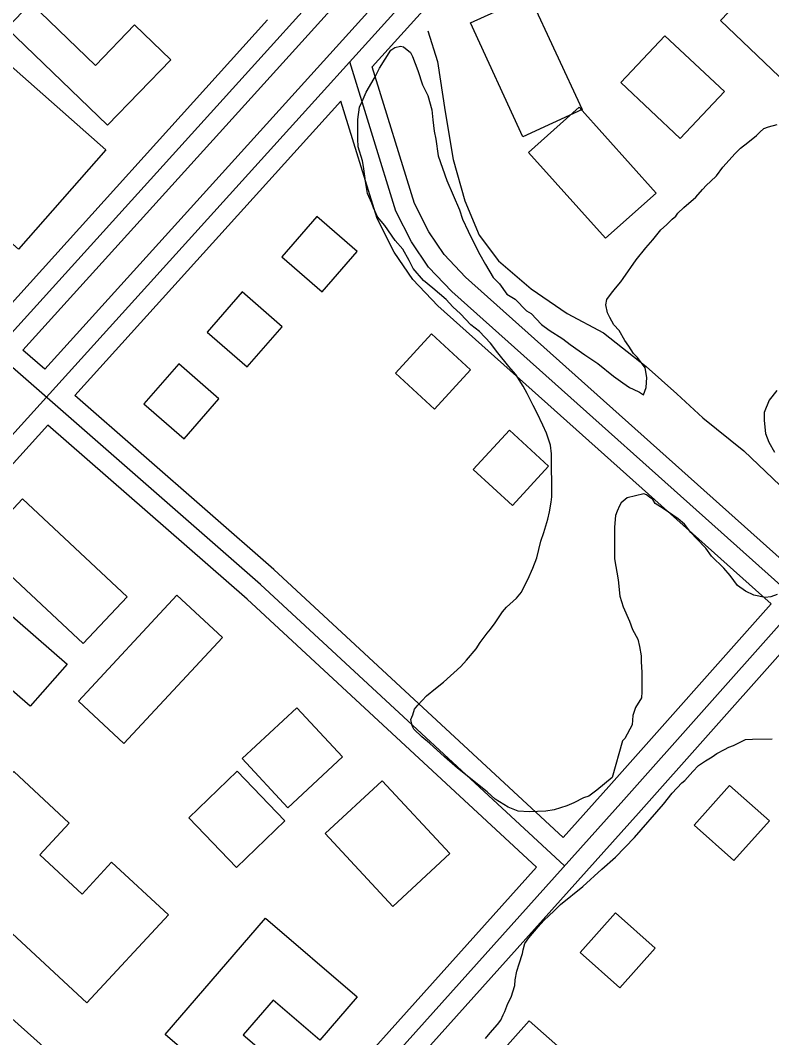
# Model space of a CAD drawing. Extents: x 3297735 to 3335592, y 670436 to 695807.
# Drawn here: x 3330511 to 3331076, y 691419 to 692183 of the extents above; entities that cross this region are included whole.
import ezdxf

# ---------------------------------------------------------------- set-up
doc = ezdxf.new("R2010")
doc.units = 0
for name, color, linetype in [('V-BLDG-OTLN', 7, 'Continuous'), ('V-ROAD-CNTR', 7, 'Continuous'), ('V-SITE-VEGE', 7, 'Continuous'), ('V-TOPO-SHOR', 7, 'Continuous')]:
    doc.layers.add(name, color=color, linetype=linetype)

msp = doc.modelspace()

# ---------------------------------------------------------------- linework, layer by layer
at = {"layer": 'V-BLDG-OTLN'}
for points in [[(3331037.07, 692182.7), (3331077.85, 692225.48), (3331121.98, 692183.4), (3331081.2, 692140.63)], [(3330624.45, 692153.29), (3330576.94, 692104.04), (3330501.29, 692177.03), (3330519.28, 692195.68), (3330567.77, 692148.9), (3330597.28, 692179.5)], [(3330888.86, 692095.41), (3330849.5, 692180.99), (3330893.82, 692201.37), (3330933.18, 692115.79)], [(3330465.71, 692182.53), (3330575.71, 692085.51), (3330509.98, 692010.99), (3330458.68, 692056.24), (3330494.54, 692096.9), (3330435.85, 692148.67)], [(3330962.24, 692136.11), (3330995.31, 692171.33), (3331040.05, 692129.31), (3331006.98, 692094.09)], [(3330950.89, 692019.18), (3330893.09, 692083.69), (3330931, 692117.64), (3330988.79, 692053.14)], [(3330734.04, 692035.48), (3330707.8, 692005.29), (3330738, 691979.05), (3330764.24, 692009.24)], [(3330677.88, 691978.95), (3330651.64, 691948.76), (3330681.83, 691922.52), (3330708.07, 691952.71)], [(3330849.57, 691920.3), (3330820.13, 691947.38), (3330793.05, 691917.94), (3330822.49, 691890.86)], [(3330630.41, 691924.94), (3330604.17, 691894.75), (3330634.36, 691868.51), (3330660.6, 691898.7)], [(3330908.08, 691847.94), (3330878.64, 691875.02), (3330851.56, 691845.59), (3330881, 691818.51)], [(3330513.04, 691823.45), (3330591.64, 691749.94), (3330558.71, 691714.74), (3330480.12, 691788.25)], [(3330459.9, 691774.75), (3330546.48, 691699.36), (3330518.88, 691667.66), (3330432.3, 691743.05)], [(3330555.07, 691671.47), (3330629.04, 691751.12), (3330663.25, 691719.36), (3330589.27, 691639.7)], [(3330677.98, 691628.35), (3330719, 691666.47), (3330753.22, 691629.64), (3330712.2, 691591.52)], [(3330561.26, 691444.9), (3330445.22, 691552.61), (3330506.47, 691618.6), (3330548.08, 691579.97), (3330525.98, 691556.17), (3330557.8, 691526.64), (3330580, 691550.55), (3330622.62, 691511)], [(3330637.91, 691583.85), (3330674.32, 691618.82), (3330710.06, 691581.62), (3330673.65, 691546.65)], [(3330740.44, 691572.07), (3330783.25, 691611.73), (3330833.94, 691557.01), (3330791.13, 691517.35)], [(3331043.99, 691608.2), (3331017.4, 691578.32), (3331047.28, 691551.73), (3331073.87, 691581.61)], [(3330620.3, 691421.04), (3330695.63, 691508.65), (3330764.35, 691449.56), (3330736.24, 691416.86), (3330701.17, 691447.01), (3330678.8, 691420.99), (3330711.29, 691393.06), (3330686.44, 691364.16)], [(3330958.28, 691512.58), (3330931.68, 691482.7), (3330961.56, 691456.11), (3330988.16, 691485.99)], [(3330893.61, 691431.53), (3330867.02, 691401.65), (3330896.9, 691375.06), (3330923.49, 691404.94)]]:
    msp.add_lwpolyline(points, close=True, dxfattribs=at)
at = {"layer": 'V-ROAD-CNTR'}
for points in [[(3331171.12, 692684.94), (3330248.51, 691664.68)], [(3331182.25, 692674.88), (3330513.3, 691935.13)], [(3331198.06, 692659.84), (3330529.73, 691920.77)], [(3331209.19, 692649.78), (3330286.68, 691629.63)], [(3330965.08, 692357.47), (3330775.6, 692147.94)], [(3330920.05, 691547.79), (3330691.84, 691759.22), (3330473.35, 691950.12), (3330157.3, 692232.03), (3330129.27, 692258.52), (3330103.18, 692279.71), (3330047.72, 692312.23)], [(3330678.16, 691277.95), (3330964.48, 691597.34), (3331433.21, 692124.51), (3331592.83, 692303.2)], [(3330697.15, 692183.17), (3330490.7, 691954.87)], [(3331096.43, 691745.75), (3330835.34, 691979.12), (3330817.99, 691997.55), (3330805.19, 692016.41), (3330793.41, 692039.59), (3330758.75, 692151.66)], [(3331095.22, 691766.96), (3330845.82, 691989.87), (3330829.73, 692006.96), (3330818.13, 692024.05), (3330807.36, 692045.25), (3330775.6, 692147.94)], [(3330752.2, 692122.06), (3330552.32, 691901.03)], [(3330689.32, 691267.94), (3330975.66, 691587.35), (3331444.41, 692114.53), (3331454.45, 692125.77)], [(3331075.28, 691744.54), (3330824.86, 691968.37), (3330806.25, 691988.13), (3330792.24, 692008.77), (3330779.46, 692033.94), (3330752.2, 692122.06)], [(3330529.73, 691920.77), (3330513.3, 691935.13)], [(3330919.06, 691569.16), (3330701.87, 691770.37), (3330552.32, 691901.03)], [(3330532.2, 691878.78), (3330297.8, 691619.57)], [(3330899.03, 691546.81), (3330681.8, 691748.06), (3330532.2, 691878.78)], [(3331212.42, 690810.63), (3330963.56, 691020.84), (3330630.18, 691321.18), (3330341.95, 691578.88), (3330183.49, 691724.38), (3330036.69, 691861.04)], [(3330919.06, 691569.16), (3330953.29, 691607.33), (3331075.28, 691744.54)], [(3330666.99, 691287.97), (3330899.03, 691546.81)]]:
    msp.add_lwpolyline(points, dxfattribs=at)
at = {"layer": 'V-SITE-VEGE'}
for p, q in [((3331043.52, 691637), (3331046.97, 691638.31)), ((3331046.97, 691638.31), (3331053, 691641.34)), ((3331053, 691641.34), (3331056.02, 691642.65)), ((3331056.02, 691642.65), (3331061.19, 691643.09)), ((3331061.19, 691643.09), (3331075.86, 691643.13)), ((3331031.03, 691629.64), (3331034.47, 691632.23)), ((3331034.47, 691632.23), (3331040.07, 691635.27)), ((3331040.07, 691635.27), (3331043.52, 691637)), ((3331016.38, 691618.81), (3331020.69, 691623.14)), ((3331020.69, 691623.14), (3331025.86, 691626.6)), ((3331025.86, 691626.6), (3331031.03, 691629.64)), ((3331010.36, 691611.89), (3331016.38, 691618.81)), ((3331000.9, 691602.37), (3331008.21, 691610.16)), ((3331008.21, 691610.16), (3331010.36, 691611.89)), ((3330994.44, 691594.16), (3331000.9, 691602.37)), ((3330972.5, 691569.08), (3330994.44, 691594.16)), ((3330958.3, 691554.37), (3330972.5, 691569.08)), ((3330947.97, 691545.28), (3330958.3, 691554.37)), ((3330933.77, 691532.3), (3330947.97, 691545.28)), ((3330916.98, 691518.88), (3330933.77, 691532.3)), ((3330912.25, 691514.12), (3330916.98, 691518.88)), ((3330904.5, 691506.76), (3330912.25, 691514.12)), ((3330893.31, 691493.79), (3330900.2, 691502.01)), ((3330900.2, 691502.01), (3330904.5, 691506.76)), ((3330890.3, 691489.46), (3330893.31, 691493.79)), ((3330889.02, 691484.72), (3330890.3, 691489.46)), ((3330886.03, 691474.35), (3330888.6, 691482.12)), ((3330888.6, 691482.12), (3330889.02, 691484.72)), ((3330884.32, 691468.74), (3330886.03, 691474.35)), ((3330882.62, 691457.95), (3330883.04, 691462.26)), ((3330883.04, 691462.26), (3330884.32, 691468.74)), ((3330880.05, 691449.31), (3330882.62, 691457.95)), ((3330877.48, 691444.56), (3330880.05, 691449.31)), ((3330875.34, 691438.51), (3330877.48, 691444.56)), ((3330869.75, 691428.57), (3330872.33, 691432.03)), ((3330872.33, 691432.03), (3330874.05, 691435.92)), ((3330874.05, 691435.92), (3330875.34, 691438.51)), ((3330864.16, 691422.52), (3330869.75, 691428.57)), ((3330860.72, 691418.2), (3330864.16, 691422.52))]:
    msp.add_line(p, q, dxfattribs=at)
for points in [[(3330823.24, 691681.06), (3330829.27, 691685.82), (3330842.19, 691697.51), (3330846.49, 691702.27), (3330853.8, 691710.91), (3330856.81, 691715.67), (3330861.97, 691722.58), (3330864.55, 691725.61), (3330867.99, 691730.37), (3330873.57, 691738.58), (3330876.58, 691742.04), (3330883.9, 691748.96), (3330887.77, 691753.29), (3330889.92, 691758.04), (3330892.5, 691762.79), (3330896.36, 691771.43), (3330899.36, 691779.21), (3330902.34, 691791.73), (3330904.48, 691798.2), (3330907.48, 691808.14), (3330908.76, 691813.75), (3330910.03, 691821.09), (3330910.46, 691824.97), (3330910.37, 691857.33), (3330909.49, 691863.8), (3330906.44, 691872.85), (3330903.84, 691878.89), (3330899.5, 691887.94), (3330896.46, 691893.54), (3330892.12, 691902.59), (3330889.09, 691908.19), (3330883.46, 691916.81), (3330878.27, 691922.83), (3330870.04, 691933.17), (3330864.41, 691940.49), (3330856.19, 691949.09), (3330849.71, 691954.26), (3330841.92, 691962.43), (3330836.29, 691967.6), (3330831.1, 691973.19), (3330821.16, 691981.79), (3330814.24, 691987.39), (3330806.45, 691996.43), (3330803.41, 692002.46), (3330798.64, 692011.08), (3330793.01, 692017.53), (3330785.22, 692028.73), (3330779.59, 692035.19), (3330776.56, 692042.08), (3330775.25, 692045.53), (3330772.21, 692052.86), (3330770.9, 692060.19), (3330769.14, 692073.13), (3330768.26, 692077.44), (3330765.21, 692087.79), (3330764.77, 692093.83), (3330764.73, 692108.5), (3330766, 692117.57), (3330768.15, 692121.88), (3330771.15, 692128.79), (3330773.72, 692133.12), (3330778.02, 692140.9), (3330781.02, 692146.94), (3330789.62, 692160.34), (3330792.63, 692162.51), (3330796.94, 692163.38), (3330799.1, 692162.96), (3330804.29, 692158.66), (3330806.02, 692155.64), (3330809.94, 692145.29), (3330813.42, 692134.52), (3330817.32, 692126.33), (3330820.37, 692115.55), (3330821.25, 692108.22), (3330822.14, 692099.59), (3330823.45, 692093.55), (3330825.21, 692081.05)], [(3330825.21, 692081.05), (3330831.73, 692062.51), (3330841.28, 692040.53), (3330843.46, 692033.63), (3330847.79, 692024.58), (3330850.83, 692017.69), (3330856.47, 692006.91), (3330860.8, 691999.59), (3330866.44, 691989.68), (3330871.2, 691984.95), (3330876.83, 691977.2), (3330882.88, 691973.33), (3330891.53, 691964.72), (3330894.99, 691962.57), (3330902.78, 691954.4), (3330908.4, 691950.09), (3330918.77, 691943.65), (3330924.39, 691939.35), (3330935.2, 691931.61), (3330945.14, 691925.17), (3330956.81, 691915.7), (3330963.73, 691910.55), (3330968.92, 691907.11), (3330971.51, 691905.82), (3330976.26, 691903.68), (3330979.29, 691901.53), (3330981.43, 691907.14), (3330981.84, 691914.48), (3330980.53, 691921.81), (3330974.9, 691929.56), (3330971.87, 691932.57), (3330968.4, 691938.17), (3330965.37, 691942.48), (3330961.04, 691949.8), (3330957.14, 691954.1), (3330954.11, 691959.71), (3330952.37, 691963.16), (3330951.06, 691969.19), (3330951.92, 691973.08), (3330955.35, 691977.83), (3330958.37, 691981.72), (3330962.23, 691986.48), (3330963.96, 691989.08), (3330973.84, 692002.91), (3330981.15, 692011.99), (3330986.31, 692018.04), (3330992.34, 692025.39), (3330996.64, 692029.29), (3331000.94, 692033.61), (3331003.53, 692035.78), (3331005.25, 692037.94), (3331009.55, 692042.27), (3331018.59, 692050.06), (3331023.75, 692055.68), (3331026.77, 692059.14), (3331029.78, 692061.74), (3331034.08, 692066.06), (3331038.81, 692072.55), (3331048.27, 692082.93), (3331052.15, 692086.82), (3331057.75, 692091.15), (3331064.2, 692096.34), (3331066.79, 692098.94), (3331069.8, 692101.54), (3331073.25, 692102.84), (3331079.72, 692104.58)], [(3331079.38, 691904.81), (3331073.79, 691897.46), (3331069.93, 691888.39), (3331069.95, 691882.35), (3331070.84, 691872.43), (3331073.44, 691865.96), (3331077.78, 691858.64)], [(3331079.79, 691751.64), (3331075.04, 691749.9), (3331070.73, 691749.46), (3331062.1, 691751.16), (3331056.05, 691754.16), (3331050, 691758.46), (3331044.37, 691765.78), (3331039.61, 691771.38), (3331030.52, 691780.42), (3331026.19, 691786.45), (3331019.27, 691793.76), (3331014.94, 691798.07), (3331010.18, 691804.53), (3331005.42, 691808.4), (3330994.18, 691816.13), (3330988.13, 691820), (3330986.4, 691823.02), (3330983.8, 691824.73), (3330981.64, 691826.46), (3330979.48, 691827.31), (3330966.98, 691824.26), (3330962.68, 691820.36), (3330961.39, 691818.2), (3330959.67, 691814.32), (3330958.38, 691810.86), (3330957.54, 691802.23), (3330957.61, 691778.5), (3330960.24, 691762.54), (3330961.57, 691750.46), (3330964.17, 691742.27), (3330968.95, 691731.5), (3330971.12, 691725.46), (3330975.02, 691718.14), (3330976.33, 691712.53), (3330977.65, 691705.63), (3330977.66, 691701.32), (3330978.11, 691693.12), (3330978.15, 691678.45), (3330977.73, 691674.13), (3330973.43, 691666.79), (3330971.29, 691660.74), (3330970.88, 691653.84), (3330965.3, 691643.46), (3330963.58, 691641.73), (3330955.88, 691614.1), (3330944.26, 691604.58), (3330938.23, 691600.25), (3330934.35, 691598.95), (3330927.02, 691595.04), (3330921.85, 691592.87), (3330912.37, 691589.82), (3330905.9, 691588.95), (3330893.39, 691588.48), (3330885.19, 691588.89), (3330877.85, 691591.89), (3330867.91, 691597.91), (3330861.85, 691603.5), (3330839.8, 691621.13), (3330829.85, 691629.73), (3330818.6, 691640.06), (3330812.98, 691644.79), (3330806.93, 691650.38), (3330805.63, 691652.97), (3330804.75, 691657.71), (3330806.04, 691661.17), (3330807.32, 691665.49), (3330809.9, 691668.51), (3330816.35, 691675.43), (3330823.24, 691681.06)]]:
    msp.add_lwpolyline(points, dxfattribs=at)
at = {"layer": 'V-TOPO-SHOR'}
msp.add_lwpolyline([(3330817.36, 692174.85), (3330824.58, 692151.9), (3330830.48, 692114.25), (3330836.37, 692078.25), (3330845.14, 692047.23), (3330855.97, 692021.59), (3330870.51, 692002.17), (3330894.99, 691981.13), (3330921.95, 691962.57), (3330949.31, 691948.15), (3330981.25, 691922.99), (3331004.48, 691902.35), (3331023.99, 691884.19), (3331054.68, 691859.43), (3331119.9, 691797.17)], dxfattribs=at)

doc.saveas('drawing.dxf')
